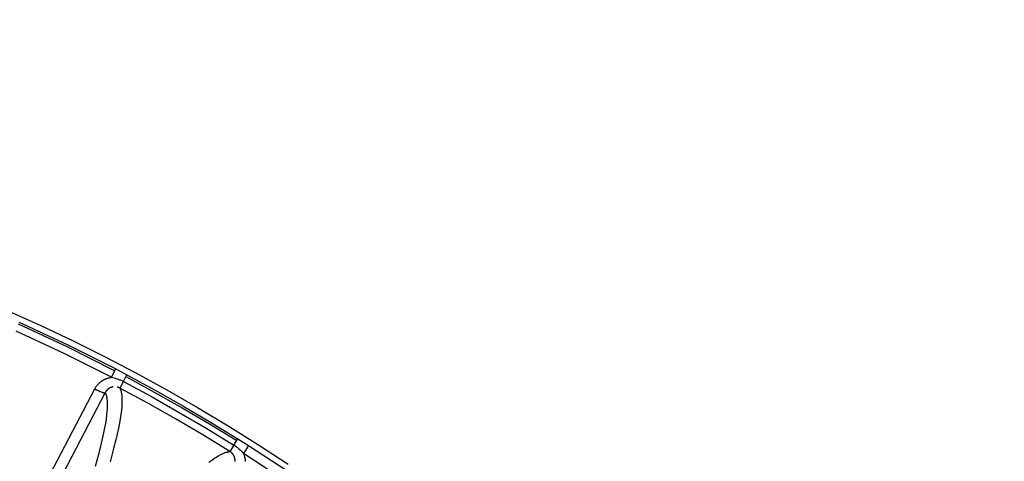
# Model space of a CAD drawing. Header units: millimetres. Extents: x -2637 to -1637, y 678 to 1678.
# Tile 345 of 348: x -1999 to -1954, y 1501 to 1521. Entities that reach past the tile are written whole.
import ezdxf

# ---------------------------------------------------------------- set-up
doc = ezdxf.new("R2010")
doc.units = ezdxf.units.MM
doc.layers.add('Make2D$B.SHOW mini', color=7, linetype='Continuous', true_color=0x000000)
doc.styles.add('Arial Standard', font='txt')
doc.dimstyles.get("Standard").update_dxf_attribs({"dimscale": 10, "dimtxt": 2.5, "dimasz": 3, "dimexe": 1, "dimexo": 0.5, "dimgap": 0.8, "dimtad": 1, "dimtoh": 1, "dimzin": 1, "dimdsep": 46, "dimtxsty": 'Arial Standard', "dimblk": 'OPEN90', "dimcen": 2.5, "dimadec": 1, "dimazin": 1, "dimtfac": 1, "dimtdec": 4, "dimtix": 1, "dimtofl": 0, "dimtmove": 1, "dimatfit": 3, "dimldrblk": 'OPEN90', "dimfxl": 1, "dimtolj": 1, "dimtzin": 1, "dimarcsym": 0})

# ---------------------------------------------------------------- blocks, each defined once
blk = doc.blocks.new('*D4')
at = {"layer": 'Defpoints', "color": 0}
for p in [(-1915.374, 1563.169), (-2152.374, 1474.352), (-1915.374, 1474.352)]:
    blk.add_point(p, dxfattribs=at)
at = {"layer": 'Make2D$B.SHOW mini', "color": 0, "lineweight": -2}
for p, q in [((-2152.374, 1476.852), (-2152.374, 1568.169)), ((-1915.374, 1476.852), (-1915.374, 1568.169)), ((-2137.374, 1563.169), (-1930.374, 1563.169))]:
    blk.add_line(p, q, dxfattribs=at)
at = {"layer": 'Make2D$B.SHOW mini', "color": 0}
for points in [[(-2137.374, 1565.669), (-2137.374, 1560.669), (-2152.374, 1563.169)], [(-1930.374, 1560.669), (-1930.374, 1565.669), (-1915.374, 1563.169)]]:
    blk.add_solid(points, dxfattribs=at)
at = {"layer": 'Make2D$B.SHOW mini', "color": 0, "insert": (-2033.874, 1574.827), "char_height": 15, "attachment_point": 5, "style": 'Arial Standard'}
blk.add_mtext('\\A1;237.00', dxfattribs=at)

msp = doc.modelspace()

# ---------------------------------------------------------------- linework, layer by layer
at = {"layer": 'Make2D$B.SHOW mini', "color": 18, "lineweight": -3, "true_color": 0x000000}
for points in [[(-1999.836, 1507.97), (-1998.374, 1507.309), (-1996.92, 1506.617), (-1995.475, 1505.895), (-1994.04, 1505.143), (-1992.616, 1504.362), (-1991.203, 1503.551), (-1989.803, 1502.71), (-1988.416, 1501.84), (-1987.044, 1500.942)], [(-1999.441, 1507.391), (-1997.212, 1506.35), (-1995.004, 1505.237)], [(-1999.401, 1507.48), (-1997.164, 1506.434), (-1994.959, 1505.323)], [(-1995.161, 1504.938), (-1997.33, 1506.032), (-1999.53, 1507.061)], [(-1995.161, 1504.938), (-1994.959, 1505.323)], [(-1994.959, 1505.323), (-1994.45, 1505.054)], [(-1995.922, 1504.408), (-1995.91, 1504.43), (-1995.897, 1504.452), (-1995.885, 1504.473), (-1995.871, 1504.494), (-1995.858, 1504.514), (-1995.844, 1504.533), (-1995.83, 1504.552), (-1995.816, 1504.57), (-1995.801, 1504.588), (-1995.787, 1504.605), (-1995.772, 1504.622), (-1995.756, 1504.638), (-1995.741, 1504.654), (-1995.725, 1504.669), (-1995.71, 1504.684), (-1995.694, 1504.698), (-1995.678, 1504.712), (-1995.662, 1504.725), (-1995.645, 1504.738), (-1995.629, 1504.751), (-1995.612, 1504.762), (-1995.596, 1504.774), (-1995.579, 1504.785), (-1995.562, 1504.796), (-1995.546, 1504.806), (-1995.529, 1504.816), (-1995.512, 1504.825), (-1995.495, 1504.834), (-1995.478, 1504.843), (-1995.461, 1504.851), (-1995.444, 1504.859), (-1995.427, 1504.866), (-1995.41, 1504.873), (-1995.393, 1504.88), (-1995.376, 1504.886), (-1995.36, 1504.892), (-1995.343, 1504.898), (-1995.326, 1504.903), (-1995.292, 1504.912), (-1995.259, 1504.921), (-1995.226, 1504.928), (-1995.193, 1504.933), (-1995.161, 1504.938)], [(-1995.161, 1504.938), (-1995.095, 1504.924), (-1995.029, 1504.907), (-1994.961, 1504.889), (-1994.891, 1504.868), (-1994.856, 1504.856), (-1994.821, 1504.843), (-1994.786, 1504.83), (-1994.751, 1504.816), (-1994.716, 1504.801), (-1994.681, 1504.785), (-1994.647, 1504.768), (-1994.612, 1504.75)], [(-1994.612, 1504.75), (-1994.774, 1504.446)], [(-1994.612, 1504.75), (-1994.45, 1505.054)], [(-1994.612, 1504.75), (-1993.324, 1504.051), (-1992.048, 1503.329), (-1990.785, 1502.585), (-1989.536, 1501.819)], [(-1994.477, 1504.959), (-1993.195, 1504.263), (-1991.921, 1503.542), (-1990.657, 1502.798), (-1989.404, 1502.03)], [(-1994.45, 1505.054), (-1993.157, 1504.352), (-1991.876, 1503.628), (-1990.608, 1502.88), (-1989.353, 1502.111)], [(-1999.344, 1497.846), (-1995.922, 1504.408)], [(-1995.449, 1504.234), (-1998.912, 1497.594)], [(-1995.922, 1504.408), (-1995.842, 1504.367), (-1995.759, 1504.328), (-1995.677, 1504.292), (-1995.639, 1504.276), (-1995.603, 1504.263), (-1995.57, 1504.251), (-1995.555, 1504.246), (-1995.541, 1504.242), (-1995.528, 1504.238), (-1995.515, 1504.235), (-1995.504, 1504.232), (-1995.499, 1504.231), (-1995.494, 1504.23), (-1995.489, 1504.229), (-1995.485, 1504.229), (-1995.481, 1504.228), (-1995.477, 1504.228), (-1995.473, 1504.228), (-1995.471, 1504.228), (-1995.47, 1504.228), (-1995.468, 1504.228), (-1995.466, 1504.228), (-1995.465, 1504.228), (-1995.464, 1504.228), (-1995.462, 1504.228), (-1995.461, 1504.228), (-1995.46, 1504.228), (-1995.459, 1504.228), (-1995.459, 1504.228), (-1995.458, 1504.229), (-1995.457, 1504.229), (-1995.457, 1504.229), (-1995.456, 1504.229), (-1995.456, 1504.229), (-1995.455, 1504.229), (-1995.455, 1504.23), (-1995.455, 1504.23), (-1995.454, 1504.23), (-1995.454, 1504.23), (-1995.453, 1504.23), (-1995.453, 1504.23), (-1995.452, 1504.231), (-1995.452, 1504.231), (-1995.452, 1504.231), (-1995.451, 1504.231), (-1995.451, 1504.232), (-1995.451, 1504.232), (-1995.451, 1504.232), (-1995.45, 1504.232), (-1995.45, 1504.233), (-1995.45, 1504.233), (-1995.449, 1504.233), (-1995.449, 1504.234)], [(-1995.449, 1504.234), (-1995.445, 1504.224), (-1995.44, 1504.214), (-1995.436, 1504.204), (-1995.431, 1504.194), (-1995.423, 1504.173), (-1995.416, 1504.152), (-1995.408, 1504.129), (-1995.402, 1504.106), (-1995.395, 1504.082), (-1995.389, 1504.056), (-1995.384, 1504.031), (-1995.379, 1504.004), (-1995.375, 1503.976), (-1995.371, 1503.948), (-1995.367, 1503.919), (-1995.364, 1503.888), (-1995.359, 1503.826), (-1995.356, 1503.76), (-1995.355, 1503.691), (-1995.356, 1503.618), (-1995.358, 1503.542), (-1995.362, 1503.463), (-1995.368, 1503.381), (-1995.386, 1503.207), (-1995.41, 1503.02), (-1995.441, 1502.821), (-1995.478, 1502.611), (-1995.522, 1502.388), (-1995.629, 1501.912), (-1995.759, 1501.396), (-1995.911, 1500.843)], [(-1995.081, 1504.498), (-1995.097, 1504.495), (-1995.113, 1504.492), (-1995.129, 1504.488), (-1995.145, 1504.484), (-1995.161, 1504.479), (-1995.178, 1504.473), (-1995.186, 1504.47), (-1995.194, 1504.467), (-1995.202, 1504.463), (-1995.211, 1504.46), (-1995.219, 1504.456), (-1995.227, 1504.452), (-1995.235, 1504.448), (-1995.243, 1504.444), (-1995.252, 1504.439), (-1995.26, 1504.434), (-1995.268, 1504.429), (-1995.276, 1504.424), (-1995.284, 1504.419), (-1995.292, 1504.413), (-1995.3, 1504.408), (-1995.308, 1504.402), (-1995.316, 1504.396), (-1995.324, 1504.389), (-1995.332, 1504.383), (-1995.339, 1504.376), (-1995.347, 1504.369), (-1995.355, 1504.361), (-1995.362, 1504.354), (-1995.37, 1504.346), (-1995.377, 1504.338), (-1995.384, 1504.33), (-1995.391, 1504.322), (-1995.398, 1504.313), (-1995.405, 1504.304), (-1995.412, 1504.295), (-1995.419, 1504.285), (-1995.425, 1504.275), (-1995.431, 1504.265), (-1995.438, 1504.255), (-1995.443, 1504.244), (-1995.449, 1504.234)], [(-1994.774, 1504.446), (-1994.769, 1504.436), (-1994.764, 1504.426), (-1994.76, 1504.417), (-1994.755, 1504.406), (-1994.747, 1504.386), (-1994.739, 1504.364), (-1994.732, 1504.342), (-1994.725, 1504.318), (-1994.718, 1504.294), (-1994.712, 1504.269), (-1994.707, 1504.243), (-1994.702, 1504.217), (-1994.697, 1504.189), (-1994.693, 1504.161), (-1994.689, 1504.131), (-1994.686, 1504.101), (-1994.681, 1504.039), (-1994.678, 1503.973), (-1994.676, 1503.904), (-1994.677, 1503.831), (-1994.679, 1503.756), (-1994.683, 1503.677), (-1994.688, 1503.595), (-1994.705, 1503.421), (-1994.729, 1503.234), (-1994.759, 1503.035), (-1994.796, 1502.824), (-1994.84, 1502.602), (-1994.945, 1502.125), (-1995.074, 1501.609), (-1995.226, 1501.056)], [(-1994.774, 1504.446), (-1994.782, 1504.45), (-1994.79, 1504.454), (-1994.799, 1504.458), (-1994.807, 1504.462), (-1994.816, 1504.465), (-1994.824, 1504.469), (-1994.84, 1504.475), (-1994.856, 1504.48), (-1994.871, 1504.485), (-1994.886, 1504.489), (-1994.901, 1504.492)], [(-1989.719, 1501.527), (-1990.963, 1502.29), (-1992.22, 1503.031), (-1993.491, 1503.749), (-1994.774, 1504.446)], [(-1989.536, 1501.819), (-1989.353, 1502.111)], [(-1989.353, 1502.111), (-1988.866, 1501.805)], [(-1990.684, 1501.041), (-1990.596, 1501.106), (-1990.51, 1501.167), (-1990.425, 1501.224), (-1990.343, 1501.276), (-1990.263, 1501.325), (-1990.186, 1501.368), (-1990.148, 1501.388), (-1990.111, 1501.407), (-1990.074, 1501.424), (-1990.038, 1501.44), (-1990.003, 1501.455), (-1989.968, 1501.469), (-1989.935, 1501.481), (-1989.901, 1501.492), (-1989.869, 1501.501), (-1989.853, 1501.505), (-1989.837, 1501.509), (-1989.822, 1501.513), (-1989.806, 1501.516), (-1989.791, 1501.519), (-1989.776, 1501.521), (-1989.762, 1501.523), (-1989.747, 1501.525), (-1989.733, 1501.526), (-1989.719, 1501.527)], [(-1989.536, 1501.819), (-1989.719, 1501.527)], [(-1989.487, 1501.063), (-1989.486, 1501.08), (-1989.485, 1501.089), (-1989.485, 1501.098), (-1989.485, 1501.107), (-1989.485, 1501.116), (-1989.485, 1501.125), (-1989.486, 1501.134), (-1989.487, 1501.144), (-1989.487, 1501.153), (-1989.488, 1501.163), (-1989.49, 1501.173), (-1989.491, 1501.183), (-1989.493, 1501.193), (-1989.495, 1501.203), (-1989.497, 1501.213), (-1989.499, 1501.223), (-1989.502, 1501.233), (-1989.505, 1501.244), (-1989.508, 1501.254), (-1989.511, 1501.265), (-1989.515, 1501.275), (-1989.519, 1501.286), (-1989.523, 1501.296), (-1989.527, 1501.307), (-1989.532, 1501.317), (-1989.537, 1501.328), (-1989.543, 1501.338), (-1989.548, 1501.348), (-1989.554, 1501.358), (-1989.56, 1501.369), (-1989.567, 1501.379), (-1989.573, 1501.388), (-1989.58, 1501.398), (-1989.587, 1501.408), (-1989.595, 1501.417), (-1989.602, 1501.426), (-1989.61, 1501.435), (-1989.618, 1501.444), (-1989.626, 1501.453), (-1989.635, 1501.461), (-1989.644, 1501.47), (-1989.652, 1501.478), (-1989.661, 1501.485), (-1989.67, 1501.493), (-1989.68, 1501.5), (-1989.689, 1501.507), (-1989.699, 1501.514), (-1989.709, 1501.521), (-1989.719, 1501.527)], [(-1989.536, 1501.819), (-1989.503, 1501.798), (-1989.471, 1501.776), (-1989.44, 1501.754), (-1989.409, 1501.731), (-1989.379, 1501.708), (-1989.35, 1501.684), (-1989.322, 1501.66), (-1989.294, 1501.636), (-1989.241, 1501.587), (-1989.191, 1501.537), (-1989.144, 1501.487), (-1989.099, 1501.438)], [(-1988.866, 1501.805), (-1989.099, 1501.438)], [(-1988.866, 1501.805), (-1986.801, 1500.451), (-1984.777, 1499.037)], [(-1985.031, 1498.684), (-1987.045, 1500.091), (-1989.099, 1501.438)], [(-1989.099, 1501.438), (-1989.09, 1501.418), (-1989.082, 1501.397), (-1989.075, 1501.377), (-1989.068, 1501.356), (-1989.062, 1501.336), (-1989.056, 1501.316), (-1989.051, 1501.296), (-1989.046, 1501.276), (-1989.042, 1501.257), (-1989.038, 1501.237), (-1989.034, 1501.218), (-1989.031, 1501.199), (-1989.029, 1501.18), (-1989.026, 1501.161), (-1989.025, 1501.142), (-1989.023, 1501.124), (-1989.022, 1501.106), (-1989.021, 1501.088), (-1989.021, 1501.07)]]:
    msp.add_lwpolyline(points, dxfattribs=at)

# ---------------------------------------------------------------- dimensions: what is measured, and where the dimension line sits
at = {"layer": 'Make2D$B.SHOW mini', "color": 5, "true_color": 0x0000ff}
dim = msp.add_linear_dim(base=(-1915.374, 1563.169), p1=(-2152.374, 1474.352), p2=(-1915.374, 1474.352), dimstyle='Standard', override={"dimscale": 5, "dimtxt": 3, "dimasz": 3, "dimexe": 1, "dimexo": 0.5, "dimgap": 0.8, "dimtad": 1, "dimtih": 0, "dimtoh": 0, "dimdec": 2, "dimzin": 1, "dimtxsty": 'Arial Standard', "dimsah": 0, "dimcen": 2.5, "dimadec": 1, "dimazin": 1, "dimtix": 0, "dimtmove": 0, "dimtzin": 1}, dxfattribs=at)
dim.commit()
dim.dimension.update_dxf_attribs({"geometry": '*D4', "text_midpoint": (-2033.874, 1574.827)})

doc.saveas('drawing.dxf')
